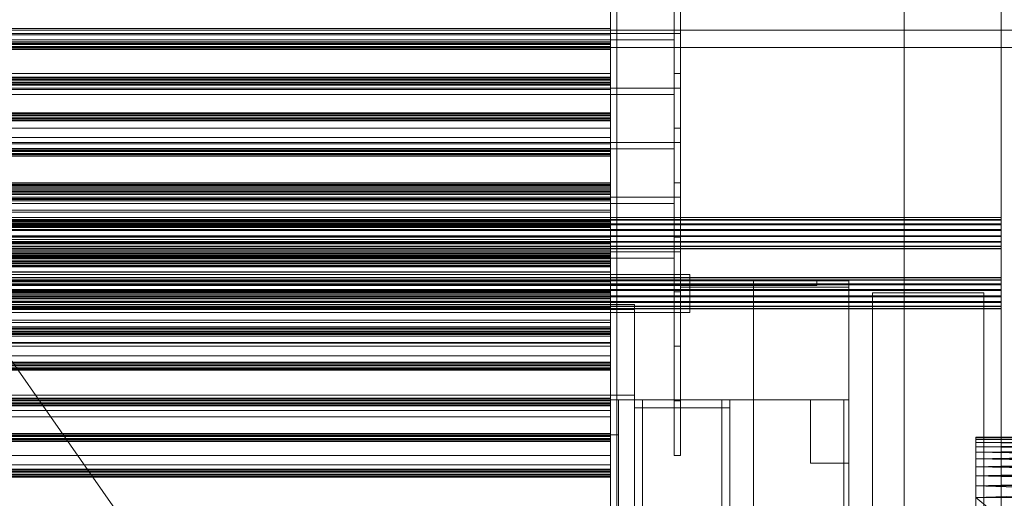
# Model space of a CAD drawing. Header units: millimetres. Extents: x -4738 to 65662, y -68080 to 6847.
# Tile 415 of 656: x 878 to 1498, y -33137 to -32835. Entities that reach past the tile are written whole.
import ezdxf

# ---------------------------------------------------------------- set-up
doc = ezdxf.new("R2010")
doc.units = ezdxf.units.MM
for name, color, linetype, lineweight in [('frontal_C03', 7, 'Continuous', 0), ('frontal_C03-dry', 7, 'Continuous', 0), ('frontal_secador', 7, 'Continuous', 0), ('frontal_tolva', 7, 'Continuous', 0)]:
    doc.layers.add(name, color=color, linetype=linetype, lineweight=lineweight)

msp = doc.modelspace()

# ---------------------------------------------------------------- linework, layer by layer
at = {"layer": 'frontal_C03'}
for p, q in [((1435, -34954.179), (1435, -32259.264)), ((1435, -32263.162), (1435, -34958.077)), ((1496, -34954.179), (1496, -32259.264)), ((1250, -34946.422), (1250, -32331.232)), ((1254, -32331.232), (1254, -34946.422)), ((1250, -32430.626), (1250, -35045.817)), ((1254, -35045.817), (1254, -32430.626)), ((1435, -35437.51), (1435, -32742.595)), ((1435, -32746.492), (1435, -35441.408)), ((1496, -32746.492), (1496, -35441.408)), ((1250, -32849.271), (-1250, -32849.271)), ((1250, -32849.587), (-1250, -32849.587)), ((1250, -32850.381), (-1250, -32850.381)), ((-1250, -32851.145), (1250, -32851.145)), ((1250, -32852.268), (-1250, -32852.268)), ((1250, -32853.033), (-1250, -32853.033)), ((1250, -32853.827), (-1250, -32853.827)), ((1250, -32854.143), (-1250, -32854.143)), ((1250, -32850.381), (1250, -32849.271)), ((1250, -32849.271), (1250, -32849.587)), ((1250, -32849.587), (1250, -32851.145)), ((1250, -32852.268), (1250, -32850.381)), ((1250, -32851.145), (1250, -32853.033)), ((1250, -32853.827), (1250, -32852.268)), ((1250, -32853.033), (1250, -32854.143)), ((1250, -32854.143), (1250, -32853.827)), ((1250, -32871.728), (-1250, -32871.728)), ((1250, -32872.045), (-1250, -32872.045)), ((1250, -32872.839), (1250, -32871.728)), ((1250, -32871.728), (1250, -32872.045)), ((1250, -32872.045), (1250, -32873.603)), ((1250, -32872.839), (-1250, -32872.839)), ((-1250, -32873.603), (1250, -32873.603)), ((1250, -32874.726), (-1250, -32874.726)), ((1250, -32875.49), (-1250, -32875.49)), ((1250, -32876.284), (-1250, -32876.284)), ((1250, -32876.601), (-1250, -32876.601)), ((1250, -32874.726), (1250, -32872.839)), ((1250, -32873.603), (1250, -32875.49)), ((1250, -32876.284), (1250, -32874.726)), ((1250, -32875.49), (1250, -32876.601)), ((1250, -32876.601), (1250, -32876.284)), ((1250, -32894.186), (-1250, -32894.186)), ((1250, -32894.503), (-1250, -32894.503)), ((1250, -32895.297), (-1250, -32895.297)), ((-1250, -32896.061), (1250, -32896.061)), ((1250, -32897.184), (-1250, -32897.184)), ((1250, -32895.297), (1250, -32894.186)), ((1250, -32894.186), (1250, -32894.503)), ((1250, -32894.503), (1250, -32896.061)), ((1250, -32897.184), (1250, -32895.297)), ((1250, -32896.061), (1250, -32897.948)), ((1250, -32898.742), (1250, -32897.184)), ((1250, -32897.948), (-1250, -32897.948)), ((1250, -32898.742), (-1250, -32898.742)), ((1250, -32899.058), (-1250, -32899.058)), ((1250, -32897.948), (1250, -32899.058)), ((1250, -32899.058), (1250, -32898.742)), ((1250, -32916.644), (-1250, -32916.644)), ((1250, -32916.96), (-1250, -32916.96)), ((1250, -32917.754), (-1250, -32917.754)), ((-1250, -32918.518), (1250, -32918.518)), ((1250, -32919.641), (-1250, -32919.641)), ((1250, -32920.405), (-1250, -32920.405)), ((1250, -32921.199), (-1250, -32921.199)), ((1250, -32921.516), (-1250, -32921.516)), ((1250, -32917.754), (1250, -32916.644)), ((1250, -32916.644), (1250, -32916.96)), ((1250, -32916.96), (1250, -32918.518)), ((1250, -32919.641), (1250, -32917.754)), ((1250, -32918.518), (1250, -32920.405)), ((1250, -32921.199), (1250, -32919.641)), ((1250, -32920.405), (1250, -32921.516)), ((1250, -32921.516), (1250, -32921.199)), ((1250, -32939.101), (-1250, -32939.101)), ((1250, -32939.418), (-1250, -32939.418)), ((1250, -32940.212), (-1250, -32940.212)), ((-1250, -32940.976), (1250, -32940.976)), ((1250, -32940.212), (1250, -32939.101)), ((1250, -32939.101), (1250, -32939.418)), ((1250, -32939.418), (1250, -32940.976)), ((1250, -32942.099), (1250, -32940.212)), ((1250, -32940.976), (1250, -32942.863)), ((1250, -32942.099), (-1250, -32942.099)), ((1250, -32942.863), (-1250, -32942.863)), ((1250, -32943.657), (-1250, -32943.657)), ((1250, -32943.974), (-1250, -32943.974)), ((1250, -32945.245), (-1250, -32945.245)), ((1250, -32945.539), (-1250, -32945.539)), ((1250, -32943.657), (1250, -32942.099)), ((1250, -32942.863), (1250, -32943.974)), ((1250, -32943.974), (1250, -32943.657)), ((1250, -32945.539), (1250, -32945.245)), ((1250, -32945.245), (1250, -32948.704)), ((1250, -32949.542), (1250, -32945.539)), ((1250, -32948.704), (-1250, -32948.704)), ((1250, -32949.542), (-1250, -32949.542)), ((1250, -32948.704), (1250, -32955.391)), ((1250, -32956.644), (1250, -32949.542)), ((1250, -32955.391), (-1250, -32955.391)), ((1250, -32956.644), (-1250, -32956.644)), ((1250, -32955.391), (1250, -32964.286)), ((1250, -32965.765), (1250, -32956.644)), ((1496, -32960.038), (-1496, -32960.038)), ((1496, -32960.156), (-1496, -32960.156)), ((1496, -32961.422), (-1496, -32961.422)), ((1496, -32961.757), (-1496, -32961.757)), ((1496, -32964.096), (-1496, -32964.096)), ((1496, -32964.598), (-1496, -32964.598)), ((1250, -32961.559), (-1250, -32961.559)), ((1250, -32961.875), (-1250, -32961.875)), ((1250, -32962.669), (-1250, -32962.669)), ((-1250, -32963.434), (1250, -32963.434)), ((-1250, -32964.286), (1250, -32964.286)), ((1250, -32964.556), (-1250, -32964.556)), ((1250, -32965.321), (-1250, -32965.321)), ((1250, -32965.765), (-1250, -32965.765)), ((1250, -32962.669), (1250, -32961.559)), ((1250, -32961.559), (1250, -32961.875)), ((1250, -32961.875), (1250, -32963.434)), ((1250, -32964.556), (1250, -32962.669)), ((1250, -32963.434), (1250, -32965.321)), ((1250, -32964.286), (1250, -32974.036)), ((1250, -32966.115), (1250, -32964.556)), ((1250, -32965.321), (1250, -32966.431)), ((1250, -32975.515), (1250, -32965.765)), ((1496, -32960.156), (1496, -32960.038)), ((1496, -32960.038), (1496, -32961.422)), ((1496, -32961.757), (1496, -32960.156)), ((1496, -32961.422), (1496, -32964.096)), ((1496, -32964.598), (1496, -32961.757)), ((1496, -32964.096), (1496, -32967.655)), ((1496, -32968.246), (1496, -32964.598)), ((-1496, -32967.655), (1496, -32967.655)), ((1496, -32968.246), (-1496, -32968.246)), ((1496, -32971.555), (-1496, -32971.555)), ((1250, -32966.115), (-1250, -32966.115)), ((1250, -32966.431), (-1250, -32966.431)), ((1250, -32966.431), (1250, -32966.115)), ((1496, -32967.655), (1496, -32971.555)), ((1496, -32972.146), (1496, -32968.246)), ((1496, -32971.555), (1496, -32975.203)), ((1496, -32972.146), (-1496, -32972.146)), ((1496, -32975.203), (-1496, -32975.203)), ((1496, -32975.704), (-1496, -32975.704)), ((1496, -32978.044), (-1496, -32978.044)), ((1250, -32974.036), (-1250, -32974.036)), ((1250, -32975.515), (-1250, -32975.515)), ((1250, -32976.203), (-1250, -32976.203)), ((1250, -32976.579), (-1250, -32976.579)), ((1250, -32974.036), (1250, -32983.156)), ((1250, -32984.41), (1250, -32975.515)), ((1250, -32976.579), (1250, -32976.203)), ((1250, -32976.203), (1250, -32980.631)), ((1250, -32981.703), (1250, -32976.579)), ((1496, -32975.704), (1496, -32972.146)), ((1496, -32975.203), (1496, -32978.044)), ((1496, -32978.379), (1496, -32975.704)), ((1496, -32978.044), (1496, -32979.645)), ((1496, -32978.379), (-1496, -32978.379)), ((1496, -32979.645), (-1496, -32979.645)), ((1496, -32979.763), (-1496, -32979.763)), ((1250, -32980.631), (-1250, -32980.631)), ((1250, -32981.703), (-1250, -32981.703)), ((1250, -32983.156), (-1250, -32983.156)), ((1250, -32984.017), (-1250, -32984.017)), ((1250, -32984.333), (-1250, -32984.333)), ((1250, -32984.41), (-1250, -32984.41)), ((1250, -32980.631), (1250, -32989.189)), ((1250, -32990.794), (1250, -32981.703)), ((1250, -32983.156), (1250, -32990.259)), ((1250, -32985.127), (1250, -32984.017)), ((1250, -32984.017), (1250, -32984.333)), ((1250, -32984.333), (1250, -32985.891)), ((1250, -32991.096), (1250, -32984.41)), ((1496, -32979.763), (1496, -32978.379)), ((1496, -32979.645), (1496, -32979.763)), ((1250, -32985.127), (-1250, -32985.127)), ((-1250, -32985.891), (1250, -32985.891)), ((1250, -32987.014), (-1250, -32987.014)), ((1250, -32987.778), (-1250, -32987.778)), ((1250, -32988.572), (-1250, -32988.572)), ((1250, -32988.889), (-1250, -32988.889)), ((1250, -32989.189), (-1250, -32989.189)), ((1250, -32990.259), (-1250, -32990.259)), ((1250, -32987.014), (1250, -32985.127)), ((1250, -32985.891), (1250, -32987.778)), ((1250, -32988.572), (1250, -32987.014)), ((1250, -32987.778), (1250, -32988.889)), ((1250, -32988.889), (1250, -32988.572)), ((1250, -32989.189), (1250, -33000.575)), ((1250, -32990.259), (1250, -32994.262)), ((1250, -32990.794), (-1250, -32990.794)), ((1250, -32991.096), (-1250, -32991.096)), ((1250, -32994.262), (-1250, -32994.262)), ((1250, -32994.556), (-1250, -32994.556)), ((1250, -33002.468), (1250, -32990.794)), ((1250, -32994.556), (1250, -32991.096)), ((1250, -32994.262), (1250, -32994.556)), ((1496, -32997.899), (-1496, -32997.899)), ((1496, -32998.017), (-1496, -32998.017)), ((1496, -32999.283), (-1496, -32999.283)), ((1496, -32999.618), (-1496, -32999.618)), ((1496, -33001.958), (-1496, -33001.958)), ((1496, -33002.459), (-1496, -33002.459)), ((-1250, -33000.575), (1250, -33000.575)), ((1250, -33002.468), (-1250, -33002.468)), ((1250, -33000.575), (1250, -33013.055)), ((1250, -33014.948), (1250, -33002.468)), ((1496, -32998.017), (1496, -32997.899)), ((1496, -32997.899), (1496, -32999.283)), ((1496, -32999.618), (1496, -32998.017)), ((1496, -32999.283), (1496, -33001.958)), ((1496, -33002.459), (1496, -32999.618)), ((1496, -33001.958), (1496, -33005.516)), ((1496, -33006.107), (1496, -33002.459)), ((-1496, -33005.516), (1496, -33005.516)), ((1496, -33006.107), (-1496, -33006.107)), ((1250, -33006.474), (-1250, -33006.474)), ((1250, -33006.791), (-1250, -33006.791)), ((1250, -33007.585), (-1250, -33007.585)), ((-1250, -33008.349), (1250, -33008.349)), ((1250, -33007.585), (1250, -33006.474)), ((1250, -33006.474), (1250, -33006.791)), ((1250, -33006.791), (1250, -33008.349)), ((1250, -33009.472), (1250, -33007.585)), ((1250, -33008.349), (1250, -33010.236)), ((1415, -33007.45), (1485, -33007.45)), ((1415, -35988), (1415, -33007.45)), ((1485, -35988), (1485, -33007.45)), ((1496, -33005.516), (1496, -33009.416)), ((1496, -33010.007), (1496, -33006.107)), ((1496, -33009.416), (-1496, -33009.416)), ((1496, -33010.007), (-1496, -33010.007)), ((1496, -33013.064), (-1496, -33013.064)), ((1496, -33013.566), (-1496, -33013.566)), ((1250, -33009.472), (-1250, -33009.472)), ((1250, -33010.236), (-1250, -33010.236)), ((1250, -33011.03), (-1250, -33011.03)), ((1250, -33011.346), (-1250, -33011.346)), ((1250, -33013.055), (-1250, -33013.055)), ((1250, -33014.948), (-1250, -33014.948)), ((1250, -33011.03), (1250, -33009.472)), ((1250, -33010.236), (1250, -33011.346)), ((1250, -33011.346), (1250, -33011.03)), ((1250, -33013.055), (1250, -33024.73)), ((1250, -33026.334), (1250, -33014.948)), ((1496, -33009.416), (1496, -33013.064)), ((1496, -33013.566), (1496, -33010.007)), ((1496, -33013.064), (1496, -33015.905)), ((1496, -33016.24), (1496, -33013.566)), ((1496, -33015.905), (-1496, -33015.905)), ((1496, -33016.24), (-1496, -33016.24)), ((1496, -33017.506), (-1496, -33017.506)), ((1496, -33017.624), (-1496, -33017.624)), ((1496, -33015.905), (1496, -33017.506)), ((1496, -33017.624), (1496, -33016.24)), ((1496, -33017.506), (1496, -33017.624)), ((1250, -33024.73), (-1250, -33024.73)), ((1250, -33026.334), (-1250, -33026.334)), ((1250, -33024.73), (1250, -33033.821)), ((1250, -33034.893), (1250, -33026.334)), ((1250, -33028.932), (-1250, -33028.932)), ((1250, -33029.248), (-1250, -33029.248)), ((1250, -33030.042), (-1250, -33030.042)), ((-1250, -33030.806), (1250, -33030.806)), ((1250, -33031.929), (-1250, -33031.929)), ((1250, -33032.694), (-1250, -33032.694)), ((1250, -33033.488), (-1250, -33033.488)), ((1250, -33033.804), (-1250, -33033.804)), ((1250, -33033.821), (-1250, -33033.821)), ((1250, -33030.042), (1250, -33028.932)), ((1250, -33028.932), (1250, -33029.248)), ((1250, -33029.248), (1250, -33030.806)), ((1250, -33031.929), (1250, -33030.042)), ((1250, -33030.806), (1250, -33032.694)), ((1250, -33033.488), (1250, -33031.929)), ((1250, -33032.694), (1250, -33033.804)), ((1250, -33033.804), (1250, -33033.488)), ((1250, -33033.821), (1250, -33038.944)), ((1250, -33034.893), (-1250, -33034.893)), ((1250, -33038.944), (-1250, -33038.944)), ((1250, -33039.321), (-1250, -33039.321)), ((1250, -33039.321), (1250, -33034.893)), ((1250, -33038.944), (1250, -33039.321)), ((1250, -33051.389), (-1250, -33051.389)), ((1250, -33051.706), (-1250, -33051.706)), ((1250, -33052.5), (-1250, -33052.5)), ((1250, -33052.5), (1250, -33051.389)), ((1250, -33051.389), (1250, -33051.706)), ((1250, -33051.706), (1250, -33053.264)), ((1250, -33054.387), (1250, -33052.5)), ((-1250, -33053.264), (1250, -33053.264)), ((1250, -33054.387), (-1250, -33054.387)), ((1250, -33055.151), (-1250, -33055.151)), ((1250, -33055.945), (-1250, -33055.945)), ((1250, -33056.262), (-1250, -33056.262)), ((1250, -33053.264), (1250, -33055.151)), ((1250, -33055.945), (1250, -33054.387)), ((1250, -33055.151), (1250, -33056.262)), ((1250, -33056.262), (1250, -33055.945)), ((1250, -33073.847), (-1250, -33073.847)), ((1250, -33074.164), (-1250, -33074.164)), ((1250, -33074.958), (-1250, -33074.958)), ((-1250, -33075.722), (1250, -33075.722)), ((1250, -33076.845), (-1250, -33076.845)), ((1250, -33074.958), (1250, -33073.847)), ((1250, -33073.847), (1250, -33074.164)), ((1250, -33074.164), (1250, -33075.722)), ((1250, -33076.845), (1250, -33074.958)), ((1250, -33075.722), (1250, -33077.609)), ((1250, -33078.403), (1250, -33076.845)), ((1250, -33077.609), (-1250, -33077.609)), ((1250, -33078.403), (-1250, -33078.403)), ((1250, -33078.719), (-1250, -33078.719)), ((1250, -33077.609), (1250, -33078.719)), ((1250, -33078.719), (1250, -33078.403)), ((1250, -33096.305), (-1250, -33096.305)), ((1250, -33096.621), (-1250, -33096.621)), ((1250, -33097.415), (-1250, -33097.415)), ((-1250, -33098.179), (1250, -33098.179)), ((1250, -33099.302), (-1250, -33099.302)), ((1250, -33100.066), (-1250, -33100.066)), ((1250, -33100.86), (-1250, -33100.86)), ((1250, -33101.177), (-1250, -33101.177)), ((1250, -33097.415), (1250, -33096.305)), ((1250, -33096.305), (1250, -33096.621)), ((1250, -33096.621), (1250, -33098.179)), ((1250, -33099.302), (1250, -33097.415)), ((1250, -33098.179), (1250, -33100.066)), ((1250, -33100.86), (1250, -33099.302)), ((1250, -33100.066), (1250, -33101.177)), ((1250, -33101.177), (1250, -33100.86)), ((1250, -33118.762), (-1250, -33118.762)), ((1250, -33119.079), (-1250, -33119.079)), ((1250, -33119.873), (-1250, -33119.873)), ((-1250, -33120.637), (1250, -33120.637)), ((1250, -33119.873), (1250, -33118.762)), ((1250, -33118.762), (1250, -33119.079)), ((1250, -33119.079), (1250, -33120.637)), ((1250, -33121.76), (1250, -33119.873)), ((1250, -33120.637), (1250, -33122.524)), ((1250, -33121.76), (-1250, -33121.76)), ((1250, -33122.524), (-1250, -33122.524)), ((1250, -33123.318), (-1250, -33123.318)), ((1250, -33123.635), (-1250, -33123.635)), ((1250, -33123.318), (1250, -33121.76)), ((1250, -33122.524), (1250, -33123.635)), ((1250, -33123.635), (1250, -33123.318))]:
    msp.add_line(p, q, dxfattribs=at)
at = {"layer": 'frontal_C03-dry'}
for p, q in [((1290, -32869.375), (1290, -32775.375)), ((1294, -32775.375), (1294, -32869.375)), ((1250, -32806.625), (1250, -32841)), ((1250, -32810.625), (1250, -32845)), ((1290, -32903.75), (1290, -32809.75)), ((1290, -32809.75), (1290, -32844.125)), ((1294, -32809.75), (1294, -32903.75)), ((1294, -32809.75), (1294, -32844.125)), ((1290, -32848.125), (1290, -32813.75)), ((1250, -32841), (1250, -32835)), ((1250, -32869.375), (1250, -32835)), ((1290, -32835), (1290, -32869.375)), ((1294, -32869.375), (1294, -32835)), ((1250, -32841), (-1250, -32841)), ((1250, -32845), (1250, -32841)), ((1250, -32841), (1250, -32875.375)), ((1290, -32844.125), (-1290, -32844.125)), ((1250, -32845), (-1250, -32845)), ((1250, -32845), (1250, -32879.375)), ((1290, -32844.125), (1290, -32848.125)), ((1290, -32938.125), (1290, -32844.125)), ((1294, -32844.125), (1290, -32844.125)), ((1290, -32844.125), (1290, -32878.5)), ((1294, -32844.125), (1294, -32938.125)), ((1294, -32844.125), (1294, -32878.5)), ((-1290, -32848.125), (1290, -32848.125)), ((1290, -32882.5), (1290, -32848.125)), ((-1250, -32869.375), (1250, -32869.375)), ((1250, -32875.375), (1250, -32869.375)), ((1250, -32903.75), (1250, -32869.375)), ((1294, -32869.375), (1290, -32869.375)), ((1290, -32869.375), (1290, -32903.75)), ((1294, -32903.75), (1294, -32869.375)), ((1290, -32878.5), (-1290, -32878.5)), ((1250, -32875.375), (-1250, -32875.375)), ((1250, -32879.375), (1250, -32875.375)), ((1250, -32875.375), (1250, -32909.75)), ((1290, -32878.5), (1290, -32882.5)), ((1290, -32972.5), (1290, -32878.5)), ((1294, -32878.5), (1290, -32878.5)), ((1290, -32878.5), (1290, -32912.875)), ((1294, -32878.5), (1294, -32972.5)), ((1294, -32878.5), (1294, -32912.875)), ((-1290, -32882.5), (1290, -32882.5)), ((1250, -32879.375), (-1250, -32879.375)), ((1250, -32879.375), (1250, -32913.75)), ((1290, -32916.875), (1290, -32882.5)), ((-1250, -32903.75), (1250, -32903.75)), ((1250, -32909.75), (1250, -32903.75)), ((1250, -32938.125), (1250, -32903.75)), ((1294, -32903.75), (1290, -32903.75)), ((1290, -32903.75), (1290, -32938.125)), ((1294, -32938.125), (1294, -32903.75)), ((1250, -32909.75), (-1250, -32909.75)), ((1250, -32913.75), (1250, -32909.75)), ((1250, -32909.75), (1250, -32944.125)), ((1290, -32912.875), (-1290, -32912.875)), ((1250, -32913.75), (-1250, -32913.75)), ((1250, -32913.75), (1250, -32948.125)), ((1290, -32912.875), (1290, -32916.875)), ((1290, -33006.875), (1290, -32912.875)), ((1294, -32912.875), (1290, -32912.875)), ((1290, -32912.875), (1290, -32947.25)), ((1294, -32912.875), (1294, -33006.875)), ((1294, -32912.875), (1294, -32947.25)), ((-1290, -32916.875), (1290, -32916.875)), ((1290, -32951.25), (1290, -32916.875)), ((-1250, -32938.125), (1250, -32938.125)), ((1250, -32944.125), (1250, -32938.125)), ((1250, -32972.5), (1250, -32938.125)), ((1294, -32938.125), (1290, -32938.125)), ((1290, -32938.125), (1290, -32972.5)), ((1294, -32972.5), (1294, -32938.125)), ((1250, -32944.125), (-1250, -32944.125)), ((1250, -32948.125), (1250, -32944.125)), ((1250, -32944.125), (1250, -32978.5)), ((1290, -32947.25), (-1290, -32947.25)), ((-1290, -32951.25), (1290, -32951.25)), ((1250, -32948.125), (-1250, -32948.125)), ((1250, -32948.125), (1250, -32982.5)), ((1290, -32947.25), (1290, -32951.25)), ((1290, -33041.25), (1290, -32947.25)), ((1294, -32947.25), (1290, -32947.25)), ((1290, -32947.25), (1290, -32981.625)), ((1290, -32985.625), (1290, -32951.25)), ((1294, -32947.25), (1294, -33041.25)), ((1294, -32947.25), (1294, -32981.625)), ((-1250, -32972.5), (1250, -32972.5)), ((1250, -32978.5), (1250, -32972.5)), ((1250, -33006.875), (1250, -32972.5)), ((1294, -32972.5), (1290, -32972.5)), ((1290, -32972.5), (1290, -33006.875)), ((1294, -33006.875), (1294, -32972.5)), ((1290, -32981.625), (-1290, -32981.625)), ((1250, -32978.5), (-1250, -32978.5)), ((1250, -32982.5), (-1250, -32982.5)), ((1250, -32982.5), (1250, -32978.5)), ((1250, -32978.5), (1250, -33012.875)), ((1250, -32982.5), (1250, -33016.875)), ((1290, -32981.625), (1290, -32985.625)), ((1290, -33075.625), (1290, -32981.625)), ((1294, -32981.625), (1290, -32981.625)), ((1290, -32981.625), (1290, -33016)), ((1294, -32981.625), (1294, -33075.625)), ((1294, -32981.625), (1294, -33016)), ((-1290, -32985.625), (1290, -32985.625)), ((1290, -33020), (1290, -32985.625)), ((-1250, -33006.875), (1250, -33006.875)), ((1250, -33012.875), (1250, -33006.875)), ((1250, -33041.25), (1250, -33006.875)), ((1294, -33006.875), (1290, -33006.875)), ((1290, -33006.875), (1290, -33041.25)), ((1294, -33041.25), (1294, -33006.875)), ((1250, -33012.875), (-1250, -33012.875)), ((1250, -33016.875), (1250, -33012.875)), ((1250, -33012.875), (1250, -33047.25)), ((1290, -33016), (-1290, -33016)), ((-1290, -33020), (1290, -33020)), ((1250, -33016.875), (-1250, -33016.875)), ((1250, -33016.875), (1250, -33051.25)), ((1290, -33016), (1290, -33020)), ((1290, -33110), (1290, -33016)), ((1294, -33016), (1290, -33016)), ((1294, -33016), (1294, -33110)), ((-1250, -33041.25), (1250, -33041.25)), ((1250, -33047.25), (1250, -33041.25)), ((1250, -33075.625), (1250, -33041.25)), ((1294, -33041.25), (1290, -33041.25)), ((1290, -33041.25), (1290, -33075.625)), ((1294, -33075.625), (1294, -33041.25)), ((1250, -33047.25), (-1250, -33047.25)), ((1250, -33051.25), (-1250, -33051.25)), ((1250, -33051.25), (1250, -33047.25)), ((1250, -33047.25), (1250, -33081.625)), ((1250, -33051.25), (1250, -33085.625)), ((-1250, -33075.625), (1250, -33075.625)), ((1250, -33081.625), (1250, -33075.625)), ((1250, -33110), (1250, -33075.625)), ((1294, -33075.625), (1290, -33075.625)), ((1290, -33075.625), (1290, -33110)), ((1294, -33110), (1294, -33075.625)), ((1250, -33081.625), (-1250, -33081.625)), ((1250, -33085.625), (1250, -33081.625)), ((1250, -33081.625), (1250, -33116)), ((1250, -33085.625), (-1250, -33085.625)), ((1250, -33085.625), (1250, -33120)), ((-1250, -33110), (1250, -33110)), ((1250, -33116), (1250, -33110)), ((1294, -33110), (1290, -33110)), ((1250, -33116), (-1250, -33116)), ((1250, -33120), (-1250, -33120)), ((1250, -33120), (1250, -33116))]:
    msp.add_line(p, q, dxfattribs=at)
at = {"layer": 'frontal_secador'}
for p, q in [((1300, -32996), (-1300, -32996)), ((1300, -33016), (1300, -32996)), ((1300, -32996), (1300, -33000)), ((-1400, -33000), (1400, -33000)), ((-1380, -33000), (1380, -33000)), ((-1380, -33003), (1380, -33003)), ((-1300, -33000), (1300, -33000)), ((1250, -33000), (1400, -33000)), ((1250, -33250), (1250, -33000)), ((1294, -33000), (1400, -33000)), ((1294, -33004), (1294, -33000)), ((1300, -33000), (1300, -33020)), ((1340, -33000), (1400, -33000)), ((1340, -36000), (1340, -33000)), ((1380, -33003), (1380, -33000)), ((1400, -33075), (1400, -33000)), ((1400, -33250), (1400, -33000)), ((1400, -36000), (1400, -33000)), ((1400, -33004), (1400, -33000)), ((1294, -33004), (1400, -33004)), ((-1265, -33015), (1265, -33015)), ((1265, -33018), (1265, -33015)), ((-1300, -33016), (1300, -33016)), ((1300, -33020), (-1300, -33020)), ((-1265, -33018), (1265, -33018)), ((1265, -33072), (1265, -33018)), ((1300, -33016), (1300, -33020)), ((-1400, -33075), (1400, -33075)), ((-1265, -33072), (1265, -33072)), ((-1265, -33075), (1265, -33075)), ((1250, -33075), (1255, -33075)), ((1250, -33350), (1250, -33075)), ((1255, -33350), (1255, -33075)), ((1255, -33075), (1320, -33075)), ((1265, -33075), (1265, -33072)), ((1265, -33075), (1270, -33075)), ((1265, -35980), (1265, -33075)), ((1265, -33075), (1325, -33075)), ((1265, -33080), (1265, -33075)), ((1270, -35980), (1270, -33075)), ((1270, -33075), (1320, -33075)), ((1320, -33075), (1325, -33075)), ((1320, -35980), (1320, -33075)), ((1320, -33350), (1320, -33075)), ((1325, -33075), (1400, -33075)), ((1325, -36000), (1325, -33075)), ((1325, -34600), (1325, -33075)), ((1325, -35980), (1325, -33075)), ((1325, -33080), (1325, -33075)), ((1325, -33350), (1325, -33075)), ((1376, -33075), (1400, -33075)), ((1376, -33115), (1376, -33075)), ((1397, -33075), (1400, -33075)), ((1397, -35940), (1397, -33075)), ((1400, -36000), (1400, -33075)), ((1400, -34600), (1400, -33075)), ((1400, -35940), (1400, -33075)), ((1400, -33115), (1400, -33075)), ((1400, -34650), (1400, -33075)), ((1265, -33080), (1325, -33080)), ((1265, -33080), (1270, -33080)), ((1265, -33170), (1265, -33080)), ((1270, -33170), (1270, -33080)), ((1320, -33080), (1325, -33080)), ((1320, -33170), (1320, -33080)), ((1325, -33170), (1325, -33080)), ((1250, -33337), (1250, -33097)), ((1250, -33097), (1250, -33166)), ((1250, -33097), (1255, -33097)), ((1255, -33097), (1255, -33337)), ((1255, -33166), (1255, -33097)), ((1480, -33098.5), (1480, -33100.02)), ((1480, -33098.88), (1480, -33098.5)), ((1480, -33098.5), (1480, -33104.58)), ((1480, -33101.92), (1480, -33098.5)), ((1480, -33098.5), (1480, -33122.82)), ((1480, -33117.12), (1480, -33098.5)), ((1480, -33098.5), (1480, -33359)), ((1480, -33354.82), (1480, -33098.5)), ((1715, -33098.88), (1480, -33098.5)), ((1715, -33098.5), (1480, -33098.5)), ((1715, -33098.5), (1480, -33098.88)), ((1480, -33100.02), (1480, -33098.88)), ((1480, -33101.92), (1480, -33098.88)), ((1715, -33100.02), (1480, -33098.88)), ((1715, -33098.88), (1480, -33098.88)), ((1715, -33098.88), (1480, -33100.02)), ((1480, -33100.02), (1480, -33104.58)), ((1480, -33101.92), (1480, -33100.02)), ((1715, -33101.92), (1480, -33100.02)), ((1715, -33100.02), (1480, -33100.02)), ((1715, -33100.02), (1480, -33101.92)), ((1480, -33104.58), (1480, -33101.92)), ((1480, -33108), (1480, -33101.92)), ((1480, -33117.12), (1480, -33101.92)), ((1715, -33104.58), (1480, -33101.92)), ((1715, -33101.92), (1480, -33101.92)), ((1715, -33101.92), (1480, -33104.58)), ((1480, -33104.58), (1480, -33112.18)), ((1480, -33108), (1480, -33104.58)), ((1480, -33104.58), (1480, -33122.82)), ((1715, -33108), (1480, -33104.58)), ((1715, -33104.58), (1480, -33104.58)), ((1715, -33104.58), (1480, -33108)), ((1480, -33112.18), (1480, -33108)), ((1480, -33117.12), (1480, -33108)), ((1715, -33112.18), (1480, -33108)), ((1715, -33108), (1480, -33108)), ((1715, -33108), (1480, -33112.18)), ((1480, -33112.18), (1480, -33122.82)), ((1480, -33117.12), (1480, -33112.18)), ((1715, -33117.12), (1480, -33112.18)), ((1715, -33112.18), (1480, -33112.18)), ((1715, -33112.18), (1480, -33117.12)), ((1376, -33115), (1400, -33115)), ((1480, -33122.82), (1480, -33117.12)), ((1480, -33129.28), (1480, -33117.12)), ((1480, -33330.5), (1480, -33117.12)), ((1480, -33354.82), (1480, -33117.12)), ((1715, -33122.82), (1480, -33117.12)), ((1715, -33117.12), (1480, -33117.12)), ((1715, -33117.12), (1480, -33122.82)), ((1480, -33122.82), (1480, -33136.5)), ((1480, -33129.28), (1480, -33122.82)), ((1480, -33122.82), (1480, -33337.72)), ((1480, -33122.82), (1480, -33359)), ((1715, -33129.28), (1480, -33122.82)), ((1715, -33122.82), (1480, -33122.82)), ((1715, -33122.82), (1480, -33129.28)), ((1480, -33136.5), (1480, -33129.28)), ((1480, -33330.5), (1480, -33129.28)), ((1715, -33136.5), (1480, -33129.28)), ((1715, -33129.28), (1480, -33129.28)), ((1715, -33129.28), (1480, -33136.5)), ((1480, -33136.5), (1480, -33337.72)), ((1480, -33330.5), (1480, -33136.5)), ((1715, -33330.5), (1480, -33136.5)), ((1715, -33136.5), (1480, -33136.5))]:
    msp.add_line(p, q, dxfattribs=at)
at = {"layer": 'frontal_tolva'}
for p, q in [((1769.584, -34332.806), (722.584, -32835.806)), ((-1821.5, -32842), (1821.5, -32842)), ((-1821.5, -32853), (1821.5, -32853))]:
    msp.add_line(p, q, dxfattribs=at)

doc.saveas('drawing.dxf')
